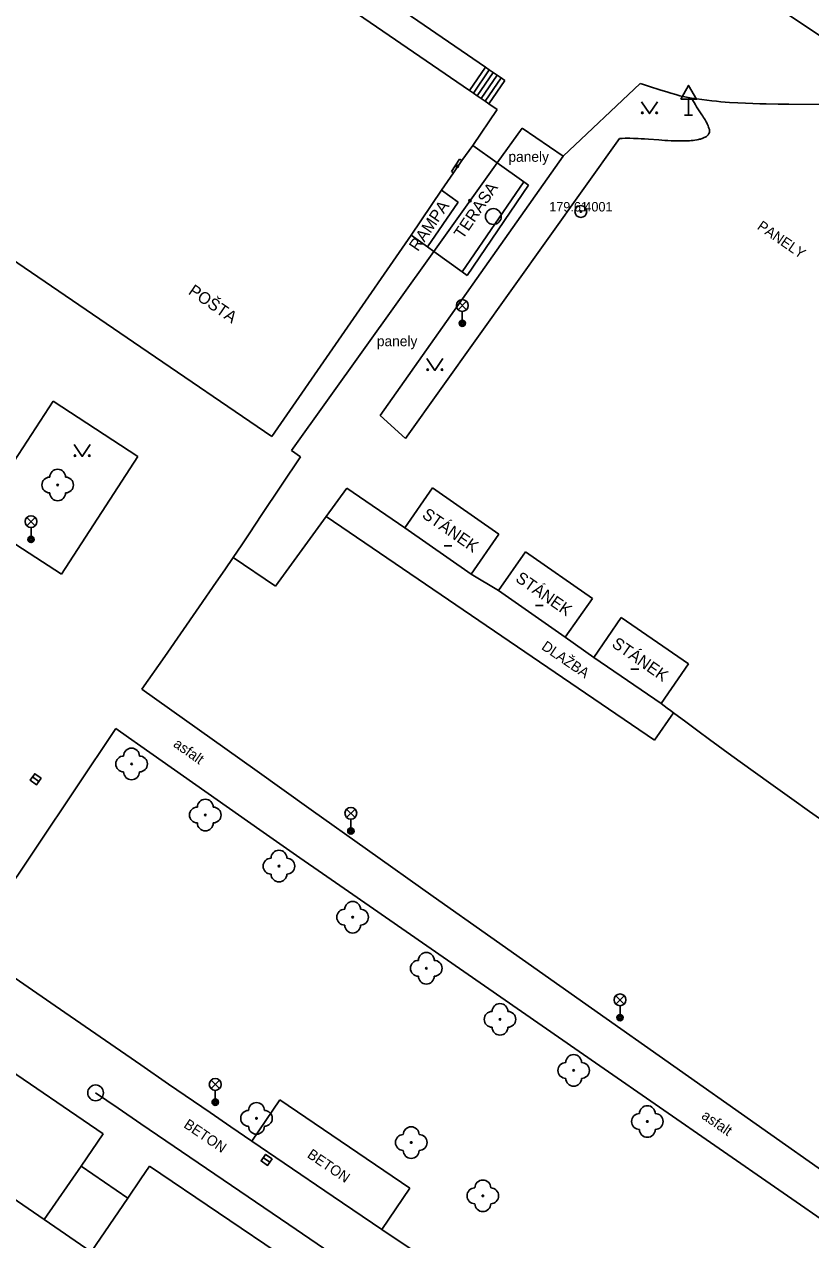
# Model space of a CAD drawing. Extents: x -539515 to -538098, y -1182060 to -1180157.
# Drawn here: x -538546.7 to -538497, y -1181340.3 to -1181263.4 of the extents above; entities that cross this region are included whole.
import ezdxf

# ---------------------------------------------------------------- set-up
doc = ezdxf.new("R2010")
doc.units = 0
for name, color, linetype in [('Vrstva 1', 7, 'Continuous'), ('Vrstva 13', 7, 'Continuous'), ('Vrstva 15', 7, 'Continuous'), ('Vrstva 20', 7, 'Continuous'), ('Vrstva 21', 7, 'Continuous'), ('Vrstva 22', 7, 'Continuous'), ('Vrstva 23', 7, 'Continuous'), ('Vrstva 27', 7, 'Continuous'), ('Vrstva 33', 7, 'Continuous'), ('Vrstva 34', 7, 'Continuous'), ('Vrstva 36', 7, 'Continuous'), ('Vrstva 39', 7, 'Continuous'), ('Vrstva 40', 7, 'Continuous'), ('Vrstva 41', 7, 'Continuous'), ('Vrstva 88', 7, 'Continuous')]:
    doc.layers.add(name, color=color, linetype=linetype)

msp = doc.modelspace()

# ---------------------------------------------------------------- linework, layer by layer
at = {"layer": 'Vrstva 1'}
for p, q in [((-538539.355, -1181283.853), (-538556.84, -1181271.93)), ((-538519.053, -1181272.064), (-538519.19, -1181271.97)), ((-538519.03, -1181279.1), (-538515.12, -1181273.41)), ((-538518.71, -1181279.331), (-538514.822, -1181273.622)), ((-538531.06, -1181289.51), (-538539.355, -1181283.853)), ((-538520.894, -1181292.769), (-538522.65, -1181295.29)), ((-538516.7, -1181295.69), (-538520.894, -1181292.769)), ((-538522.65, -1181295.29), (-538518.456, -1181298.211)), ((-538518.456, -1181298.211), (-538516.7, -1181295.69)), ((-538516.736, -1181299.261), (-538515.02, -1181296.8)), ((-538515.02, -1181296.8), (-538510.79, -1181299.75)), ((-538512.506, -1181302.211), (-538516.736, -1181299.261)), ((-538510.79, -1181299.75), (-538512.506, -1181302.211)), ((-538510.686, -1181303.48), (-538508.97, -1181300.97)), ((-538508.97, -1181300.97), (-538504.7, -1181303.89)), ((-538506.43, -1181306.39), (-538510.686, -1181303.48)), ((-538504.7, -1181303.89), (-538506.43, -1181306.39)), ((-538545.464, -1181339.044), (-538543.14, -1181335.66)), ((-538540.17, -1181337.68), (-538543.14, -1181335.66)), ((-538542.504, -1181341.078), (-538540.17, -1181337.68))]:
    msp.add_line(p, q, dxfattribs=at)
for points in [[(-538518.565, -1181267.622), (-538539.355, -1181253.374)], [(-538518.318, -1181267.792), (-538518.565, -1181267.622)], [(-538518.071, -1181267.961), (-538518.318, -1181267.792)], [(-538517.823, -1181268.131), (-538518.071, -1181267.961)], [(-538517.576, -1181268.301), (-538517.823, -1181268.131)], [(-538516.82, -1181268.82), (-538518.36, -1181271.1)], [(-538517.329, -1181268.471), (-538517.576, -1181268.301)], [(-538516.82, -1181268.82), (-538517.329, -1181268.471)], [(-538518.36, -1181271.1), (-538519.053, -1181272.064)], [(-538516.802, -1181272.211), (-538518.36, -1181271.1)], [(-538519.71, -1181272.74), (-538519.19, -1181271.97)], [(-538519.58, -1181272.83), (-538519.71, -1181272.74)], [(-538519.053, -1181272.064), (-538519.58, -1181272.83)], [(-538515.12, -1181273.41), (-538516.802, -1181272.211)], [(-538519.58, -1181272.83), (-538520.338, -1181273.932)], [(-538514.822, -1181273.622), (-538515.12, -1181273.41)], [(-538520.338, -1181273.932), (-538522.25, -1181276.77)], [(-538522.25, -1181276.77), (-538531.06, -1181289.51)], [(-538522.25, -1181276.77), (-538521.224, -1181277.512)], [(-538521.224, -1181277.512), (-538520.81, -1181277.811)], [(-538520.81, -1181277.811), (-538519.03, -1181279.1)], [(-538519.03, -1181279.1), (-538518.71, -1181279.331)], [(-538545.464, -1181339.044), (-538557.295, -1181330.919)], [(-538542.504, -1181341.078), (-538545.464, -1181339.044)]]:
    msp.add_lwpolyline(points, dxfattribs=at)
at = {"layer": 'Vrstva 13'}
for p, q in [((-538518.565, -1181267.622), (-538517.556, -1181266.151)), ((-538518.318, -1181267.792), (-538517.309, -1181266.321)), ((-538518.071, -1181267.961), (-538517.062, -1181266.49)), ((-538517.823, -1181268.131), (-538516.814, -1181266.66)), ((-538517.576, -1181268.301), (-538516.567, -1181266.83)), ((-538517.329, -1181268.471), (-538516.32, -1181267)), ((-538516.802, -1181272.211), (-538515.22, -1181270)), ((-538515.22, -1181270), (-538512.63, -1181271.78)), ((-538522.61, -1181289.63), (-538509.07, -1181270.66)), ((-538512.63, -1181271.78), (-538524.21, -1181288.19)), ((-538520.81, -1181277.811), (-538516.802, -1181272.211)), ((-538520.338, -1181273.932), (-538519.285, -1181274.694)), ((-538519.285, -1181274.694), (-538521.224, -1181277.512)), ((-538529.82, -1181290.4), (-538520.81, -1181277.811)), ((-538544.914, -1181287.276), (-538549.76, -1181294.73)), ((-538539.54, -1181290.77), (-538544.914, -1181287.276)), ((-538524.21, -1181288.19), (-538522.61, -1181289.63)), ((-538529.26, -1181290.79), (-538529.82, -1181290.4)), ((-538544.386, -1181298.224), (-538539.54, -1181290.77)), ((-538522.65, -1181295.29), (-538526.328, -1181292.786)), ((-538549.76, -1181294.73), (-538544.386, -1181298.224)), ((-538506.86, -1181308.72), (-538527.63, -1181294.57)), ((-538530.84, -1181298.97), (-538533.51, -1181297.16)), ((-538516.736, -1181299.261), (-538518.456, -1181298.211)), ((-538510.686, -1181303.48), (-538512.506, -1181302.211)), ((-538539.29, -1181305.5), (-538532.152, -1181310.583)), ((-538505.66, -1181306.99), (-538506.86, -1181308.72)), ((-538540.93, -1181307.99), (-538550.19, -1181321.79)), ((-538531.82, -1181314.391), (-538539.355, -1181309.095)), ((-538497.058, -1181313.224), (-538480.3, -1181325)), ((-538525.01, -1181315.66), (-538520.854, -1181318.602)), ((-538510.32, -1181329.315), (-538526.22, -1181318.3)), ((-538520.854, -1181318.602), (-538517.216, -1181321.174)), ((-538517.216, -1181321.174), (-538510.846, -1181325.67)), ((-538541.75, -1181333.61), (-538553.6, -1181325.54)), ((-538510.846, -1181325.67), (-538491.73, -1181339.15)), ((-538494.42, -1181340.33), (-538510.32, -1181329.315)), ((-538530.563, -1181331.462), (-538532.34, -1181334.08)), ((-538522.33, -1181337.05), (-538530.563, -1181331.462)), ((-538543.14, -1181335.66), (-538541.75, -1181333.61)), ((-538538.81, -1181335.67), (-538539.355, -1181336.475)), ((-538530.07, -1181341.57), (-538538.81, -1181335.67)), ((-538539.355, -1181336.475), (-538540.17, -1181337.68)), ((-538524.1, -1181339.67), (-538522.33, -1181337.05))]:
    msp.add_line(p, q, dxfattribs=at)
for points in [[(-538517.556, -1181266.151), (-538539.355, -1181251.212)], [(-538516.32, -1181267), (-538516.567, -1181266.83), (-538516.814, -1181266.66), (-538517.062, -1181266.49), (-538517.309, -1181266.321), (-538517.556, -1181266.151)], [(-538504.51, -1181268.11), (-538504.474, -1181268.181), (-538504.436, -1181268.252), (-538504.397, -1181268.321), (-538504.356, -1181268.39), (-538504.273, -1181268.527), (-538504.191, -1181268.658), (-538503.865, -1181269.157), (-538503.806, -1181269.25), (-538503.752, -1181269.336), (-538503.702, -1181269.415), (-538503.658, -1181269.489), (-538503.619, -1181269.557), (-538503.584, -1181269.619), (-538503.553, -1181269.677), (-538503.525, -1181269.73), (-538503.501, -1181269.778), (-538503.461, -1181269.867), (-538503.431, -1181269.941), (-538503.41, -1181270.003), (-538503.395, -1181270.055), (-538503.385, -1181270.099), (-538503.379, -1181270.135), (-538503.376, -1181270.166), (-538503.375, -1181270.218), (-538503.378, -1181270.254), (-538503.383, -1181270.28), (-538503.41, -1181270.35), (-538503.437, -1181270.391), (-538503.467, -1181270.429), (-538503.5, -1181270.465), (-538503.536, -1181270.498), (-538503.575, -1181270.528), (-538503.616, -1181270.556), (-538503.659, -1181270.582), (-538503.705, -1181270.607), (-538503.752, -1181270.629), (-538503.801, -1181270.649), (-538503.851, -1181270.668), (-538503.903, -1181270.685), (-538503.956, -1181270.701), (-538504.011, -1181270.715), (-538504.066, -1181270.729), (-538504.179, -1181270.751), (-538504.296, -1181270.77), (-538504.414, -1181270.785), (-538504.533, -1181270.796), (-538504.653, -1181270.805), (-538504.772, -1181270.811), (-538504.892, -1181270.815), (-538505.01, -1181270.817), (-538505.128, -1181270.818), (-538505.243, -1181270.817), (-538505.358, -1181270.816), (-538505.584, -1181270.809), (-538505.801, -1181270.8), (-538506.008, -1181270.79), (-538506.205, -1181270.779), (-538506.579, -1181270.754), (-538507.239, -1181270.709), (-538507.485, -1181270.693), (-538507.697, -1181270.68), (-538507.881, -1181270.671), (-538508.04, -1181270.663), (-538508.177, -1181270.658), (-538508.412, -1181270.651), (-538508.584, -1181270.649), (-538508.71, -1181270.649), (-538508.893, -1181270.653), (-538508.983, -1181270.656), (-538509.07, -1181270.66)], [(-538534.046, -1181297.946), (-538533.51, -1181297.16), (-538532.973, -1181296.367), (-538532.506, -1181295.672), (-538531.693, -1181294.453), (-538529.26, -1181290.79)], [(-538526.328, -1181292.786), (-538527.63, -1181294.57)], [(-538527.63, -1181294.57), (-538530.84, -1181298.97)], [(-538539.29, -1181305.5), (-538537.842, -1181303.417), (-538535.667, -1181300.295), (-538534.585, -1181298.73), (-538534.046, -1181297.946)], [(-538506.43, -1181306.39), (-538506.047, -1181306.692), (-538505.854, -1181306.842), (-538505.66, -1181306.99), (-538504.88, -1181307.569), (-538504.122, -1181308.128), (-538503.387, -1181308.668), (-538501.959, -1181309.709), (-538500.617, -1181310.68), (-538499.356, -1181311.586)], [(-538539.355, -1181309.095), (-538540.142, -1181308.542), (-538540.93, -1181307.99)], [(-538532.152, -1181310.583), (-538528.583, -1181313.124), (-538525.01, -1181315.66)], [(-538499.356, -1181311.586), (-538498.171, -1181312.433), (-538497.058, -1181313.224)], [(-538526.22, -1181318.3), (-538527.867, -1181317.156), (-538529.305, -1181316.153), (-538531.82, -1181314.391)]]:
    msp.add_lwpolyline(points, dxfattribs=at)
at = {"layer": 'Vrstva 15'}
msp.add_line((-538519.71, -1181272.74), (-538519.19, -1181271.97), dxfattribs=at)
at = {"layer": 'Vrstva 20'}
for centre, radius in [((-538519.34, -1181272.42), 0.075), ((-538519.34, -1181272.42), 0.0204), ((-538518.54, -1181274.6), 0.075), ((-538518.54, -1181274.6), 0.0204)]:
    msp.add_circle(centre, radius, dxfattribs=at)
at = {"layer": 'Vrstva 21'}
for radius in [0.375, 0.05]:
    msp.add_circle((-538511.52, -1181275.28), radius, dxfattribs=at)
at = {"layer": 'Vrstva 22'}
for centre in [(-538544.62, -1181292.58), (-538539.944, -1181310.222), (-538535.281, -1181313.455), (-538530.619, -1181316.686), (-538525.957, -1181319.917), (-538521.296, -1181323.147), (-538516.634, -1181326.378), (-538511.972, -1181329.609), (-538532.04, -1181332.64), (-538507.31, -1181332.84), (-538522.25, -1181334.17), (-538517.72, -1181337.54)]:
    msp.add_circle(centre, 0.05, dxfattribs=at)
for centre, start, end in [((-538544.62, -1181292.08), 0, 180), ((-538545.12, -1181292.58), 90, 270), ((-538544.12, -1181292.58), 270, 90), ((-538544.62, -1181293.08), 180, 0), ((-538539.944, -1181309.722), 0, 180), ((-538540.444, -1181310.222), 90, 270), ((-538539.444, -1181310.222), 270, 90), ((-538539.944, -1181310.722), 180, 0), ((-538535.281, -1181312.955), 0, 180), ((-538535.781, -1181313.455), 90, 270), ((-538534.781, -1181313.455), 270, 90), ((-538535.281, -1181313.955), 180, 0), ((-538530.619, -1181316.186), 0, 180), ((-538531.119, -1181316.686), 90, 270), ((-538530.119, -1181316.686), 270, 90), ((-538530.619, -1181317.186), 180, 0), ((-538526.457, -1181319.917), 90, 270), ((-538525.957, -1181319.417), 0, 180), ((-538525.457, -1181319.917), 270, 90), ((-538525.957, -1181320.417), 180, 0), ((-538521.796, -1181323.147), 90, 270), ((-538521.296, -1181322.647), 0, 180), ((-538520.796, -1181323.147), 270, 90), ((-538521.296, -1181323.647), 180, 0), ((-538516.634, -1181325.878), 0, 180), ((-538517.134, -1181326.378), 90, 270), ((-538516.134, -1181326.378), 270, 90), ((-538516.634, -1181326.878), 180, 0), ((-538511.972, -1181329.109), 0, 180), ((-538512.472, -1181329.609), 90, 270), ((-538511.472, -1181329.609), 270, 90), ((-538511.972, -1181330.109), 180, 0), ((-538532.04, -1181332.14), 0, 180), ((-538507.31, -1181332.34), 0, 180), ((-538532.54, -1181332.64), 90, 270), ((-538531.54, -1181332.64), 270, 90), ((-538507.81, -1181332.84), 90, 270), ((-538506.81, -1181332.84), 270, 90), ((-538532.04, -1181333.14), 180, 0), ((-538522.25, -1181333.67), 0, 180), ((-538507.31, -1181333.34), 180, 0), ((-538522.75, -1181334.17), 90, 270), ((-538521.75, -1181334.17), 270, 90), ((-538522.25, -1181334.67), 180, 0), ((-538517.72, -1181337.04), 0, 180), ((-538518.22, -1181337.54), 90, 270), ((-538517.22, -1181337.54), 270, 90), ((-538517.72, -1181338.04), 180, 0)]:
    msp.add_arc(centre, 0.5, start, end, dxfattribs=at)
at = {"layer": 'Vrstva 27'}
for p, q in [((-538545.805, -1181311.333), (-538546.215, -1181311.047)), ((-538531.194, -1181335.411), (-538531.606, -1181335.129))]:
    msp.add_line(p, q, dxfattribs=at)
for points in [[(-538545.662, -1181311.129), (-538546.071, -1181310.842), (-538546.358, -1181311.251), (-538545.949, -1181311.538)], [(-538531.052, -1181335.205), (-538531.465, -1181334.922), (-538531.748, -1181335.335), (-538531.335, -1181335.618)]]:
    msp.add_lwpolyline(points, close=True, dxfattribs=at)
for centre in [(-538517.05, -1181275.6), (-538542.22, -1181331.03)]:
    msp.add_circle(centre, 0.5, dxfattribs=at)
at = {"layer": 'Vrstva 33'}
for p, q in [((-538519.285, -1181281.49), (-538518.755, -1181280.96)), ((-538519.285, -1181280.96), (-538518.755, -1181281.49)), ((-538519.02, -1181281.6), (-538519.02, -1181282.35)), ((-538546.571, -1181295.161), (-538546.041, -1181294.631)), ((-538546.571, -1181294.631), (-538546.041, -1181295.161)), ((-538546.306, -1181295.271), (-538546.306, -1181296.021)), ((-538526.335, -1181313.61), (-538525.805, -1181313.08)), ((-538526.335, -1181313.08), (-538525.805, -1181313.61)), ((-538526.07, -1181313.72), (-538526.07, -1181314.47)), ((-538509.305, -1181325.41), (-538508.775, -1181324.88)), ((-538509.305, -1181324.88), (-538508.775, -1181325.41)), ((-538509.04, -1181325.52), (-538509.04, -1181326.27)), ((-538534.915, -1181330.76), (-538534.385, -1181330.23)), ((-538534.915, -1181330.23), (-538534.385, -1181330.76)), ((-538534.65, -1181330.87), (-538534.65, -1181331.62))]:
    msp.add_line(p, q, dxfattribs=at)
for centre, radius in [((-538519.02, -1181281.225), 0.375), ((-538519.02, -1181282.35), 0.2), ((-538519.02, -1181282.35), 0.145), ((-538519.02, -1181282.35), 0.0876), ((-538546.306, -1181294.896), 0.375), ((-538546.306, -1181296.021), 0.2), ((-538546.306, -1181296.021), 0.145), ((-538546.306, -1181296.021), 0.0876), ((-538526.07, -1181313.345), 0.375), ((-538526.07, -1181314.47), 0.2), ((-538526.07, -1181314.47), 0.145), ((-538526.07, -1181314.47), 0.0876), ((-538509.04, -1181325.145), 0.375), ((-538509.04, -1181326.27), 0.2), ((-538509.04, -1181326.27), 0.145), ((-538509.04, -1181326.27), 0.0876), ((-538534.65, -1181330.495), 0.375), ((-538534.65, -1181331.62), 0.2), ((-538534.65, -1181331.62), 0.145), ((-538534.65, -1181331.62), 0.0876)]:
    msp.add_circle(centre, radius, dxfattribs=at)
at = {"layer": 'Vrstva 34'}
for p, q in [((-538504.7, -1181268.175), (-538504.7, -1181269.193)), ((-538504.95, -1181269.193), (-538504.45, -1181269.193))]:
    msp.add_line(p, q, dxfattribs=at)
msp.add_lwpolyline([(-538505.2, -1181268.175), (-538504.2, -1181268.175), (-538504.7, -1181267.309)], close=True, dxfattribs=at)
at = {"layer": 'Vrstva 36'}
for points in [[(-538507.674, -1181268.338), (-538507.174, -1181269.088), (-538506.674, -1181268.338)], [(-538521.254, -1181284.581), (-538520.754, -1181285.331), (-538520.254, -1181284.581)], [(-538543.568, -1181290.021), (-538543.068, -1181290.771), (-538542.568, -1181290.021)]]:
    msp.add_lwpolyline(points, dxfattribs=at)
for centre in [(-538507.624, -1181269.038), (-538506.725, -1181269.038), (-538521.204, -1181285.281), (-538520.305, -1181285.281), (-538543.518, -1181290.721), (-538542.619, -1181290.721)]:
    msp.add_circle(centre, 0.05, dxfattribs=at)
at = {"layer": 'Vrstva 39'}
for p, q in [((-538520.173, -1181296.418), (-538519.673, -1181296.418)), ((-538514.392, -1181300.201), (-538513.892, -1181300.201)), ((-538508.354, -1181304.228), (-538507.854, -1181304.228))]:
    msp.add_line(p, q, dxfattribs=at)
at = {"layer": 'Vrstva 88'}
for p, q in [((-538503.43, -1181259.4), (-538490.91, -1181267.86)), ((-538512.63, -1181271.78), (-538507.76, -1181267.19)), ((-538550.19, -1181321.79), (-538544.771, -1181325.525)), ((-538544.771, -1181325.525), (-538539.355, -1181329.264)), ((-538529.998, -1181339.344), (-538539.355, -1181332.979)), ((-538520.64, -1181345.71), (-538529.998, -1181339.344))]:
    msp.add_line(p, q, dxfattribs=at)
for points in [[(-538507.76, -1181267.19), (-538507.557, -1181267.249), (-538507.178, -1181267.366), (-538506.515, -1181267.579), (-538506.018, -1181267.738), (-538505.831, -1181267.795), (-538505.503, -1181267.889), (-538505.257, -1181267.954), (-538505.071, -1181267.999), (-538504.931, -1181268.03), (-538504.721, -1181268.073), (-538504.51, -1181268.11), (-538504.177, -1181268.161), (-538503.855, -1181268.205), (-538503.541, -1181268.245), (-538503.237, -1181268.279), (-538502.942, -1181268.31), (-538502.655, -1181268.336), (-538502.377, -1181268.36), (-538502.108, -1181268.38), (-538501.585, -1181268.413), (-538501.093, -1181268.438), (-538500.632, -1181268.457), (-538500.198, -1181268.47), (-538499.792, -1181268.48), (-538499.028, -1181268.493), (-538498.359, -1181268.498)], [(-538498.359, -1181268.498), (-538496.016, -1181268.509), (-538495.431, -1181268.515), (-538494.993, -1181268.522), (-538494.336, -1181268.537), (-538494.008, -1181268.548), (-538493.68, -1181268.56)], [(-538539.355, -1181329.264), (-538537.604, -1181330.472), (-538534.974, -1181332.28), (-538533.658, -1181333.181), (-538532.34, -1181334.08)], [(-538539.355, -1181332.979), (-538540.787, -1181332.004), (-538542.22, -1181331.03)], [(-538532.34, -1181334.08), (-538530.281, -1181335.48), (-538527.191, -1181337.575), (-538524.1, -1181339.67)], [(-538524.1, -1181339.67), (-538521.884, -1181341.176), (-538518.563, -1181343.439)]]:
    msp.add_lwpolyline(points, dxfattribs=at)

# ---------------------------------------------------------------- texts
at = {"layer": 'Vrstva 22'}
msp.add_text('179.61 ', height=0.6, dxfattribs=at).set_placement((-538513.52, -1181275.28))
at = {"layer": 'Vrstva 23'}
msp.add_text(' 4001', height=0.6, dxfattribs=at).set_placement((-538511.52, -1181275.28))
at = {"layer": 'Vrstva 40'}
for p in [(-538516.099, -1181272.136), (-538524.423, -1181283.8)]:
    msp.add_text('panely', height=0.65, dxfattribs=at).set_placement(p)
for s, rotation, p in [('PANELY', 325.45142, (-538500.412, -1181276.352)), ('DLAŽBA', 325.73453, (-538514.059, -1181302.929)), ('asfalt', 324.92308, (-538537.355, -1181309.085)), ('BETON', 325.77413, (-538536.698, -1181333.171)), ('asfalt', 325.33836, (-538503.939, -1181332.603)), ('BETON', 325.77413, (-538528.884, -1181335.066))]:
    msp.add_text(s, height=0.65, rotation=rotation, dxfattribs=at).set_placement(p)
at = {"layer": 'Vrstva 41'}
for s, rotation, p in [('TERASA', 55.74668, (-538518.987, -1181277.077)), ('RAMPA', 55.46905, (-538521.829, -1181277.854)), ('POŠTA', 325.57323, (-538536.407, -1181280.462)), ('STÁNEK', 325.1439, (-538521.621, -1181294.596)), ('STÁNEK', 325.1439, (-538515.71, -1181298.624)), ('STÁNEK', 325.1439, (-538509.617, -1181302.765))]:
    msp.add_text(s, height=0.75, rotation=rotation, dxfattribs=at).set_placement(p)

doc.saveas('drawing.dxf')
